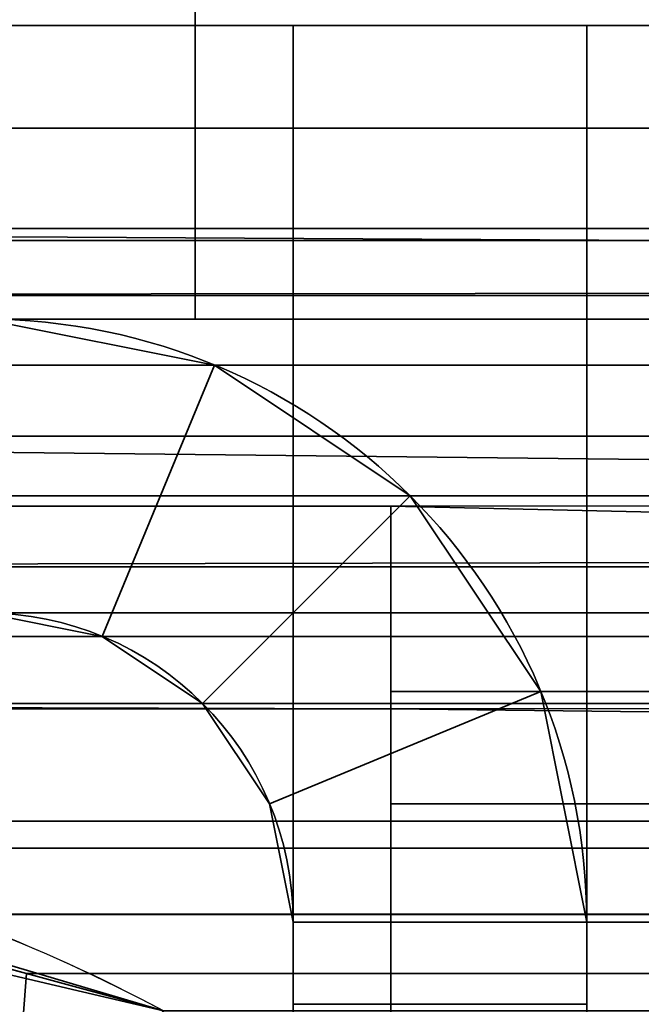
# Model space of a CAD drawing. Header units: millimetres. Extents: x -603 to 3703, y -120 to 249.
# Tile 416 of 656: x 1021.1 to 1024.28, y 13.3 to 18.33. Entities that reach past the tile are written whole.
import ezdxf

# ---------------------------------------------------------------- set-up
doc = ezdxf.new("R2010")
doc.units = ezdxf.units.MM
doc.layers.add('152', color=7, linetype='Continuous', true_color=0xffffff)

# ---------------------------------------------------------------- blocks, each defined once
blk = doc.blocks.new('UG_SURFACE_002')
at = {"layer": '152', "color": 252, "linetype": 'Continuous', "lineweight": 35}
for points in [[(2177.5, -30, 2213.0001), (2177.5, 229.8, 2213.0001), (822.5, 229.8, 2213.0001), (822.5, -30, 2213.0001)], [(972.5, -30, 2063), (972.5, 229.8, 2063), (2027.4999, 229.8, 2063), (2027.4999, -30, 2063)]]:
    blk.add_3dface(points, dxfattribs=at)
blk = doc.blocks.new('UG_SURFACE_123')
at = {"layer": '152', "color": 41, "linetype": 'Continuous', "lineweight": 35}
for points in [[(1015, 18.3, -5), (1015, 70.3, -5), (1022, 18.8, -5)], [(1022, 18.8, 2011.4999), (1015, 70.3, 2018.5001), (1015, 18.3, 2018.5001)], [(1022, 18.8, -5), (1022, 16.8, -5), (1016.5, 16.8, -5), (1015, 18.3, -5)], [(1015, 18.3, 2018.5001), (1016.5, 16.8, 2017), (1022, 16.8, 2011.4999), (1022, 18.8, 2011.4999)], [(1022, 18.8, 2011.4999), (1022, 16.8, 2011.4999), (1022, 16.8, -5), (1022, 18.8, -5)], [(1016.5, 16.8, 2017), (1016.5, 16.8, -5), (1022, 16.8, -5), (1022, 16.8, 2011.4999)]]:
    blk.add_3dface(points, dxfattribs=at)
blk = doc.blocks.new('UG_SURFACE_130')
at = {"layer": '152', "color": 41, "linetype": 'Continuous', "lineweight": 35}
for points in [[(1985, 18.3, 2018.5001), (1985, 70.3, 2018.5001), (1015, 70.3, 2018.5001), (1015, 18.3, 2018.5001)], [(1015, 18.3, 2018.5001), (1015, 70.3, 2018.5001), (1022, 18.8, 2011.4999)], [(1022, 18.8, 2011.4999), (1022, 16.8, 2011.4999), (1016.5, 16.8, 2017), (1015, 18.3, 2018.5001)], [(1978, 18.8, 2011.4999), (1978, 16.8, 2011.4999), (1022, 16.8, 2011.4999), (1022, 18.8, 2011.4999)], [(1983.5, 16.8, 2017), (1985, 18.3, 2018.5001), (1015, 18.3, 2018.5001), (1016.5, 16.8, 2017)], [(1978, 16.8, 2011.4999), (1983.5, 16.8, 2017), (1016.5, 16.8, 2017), (1022, 16.8, 2011.4999)]]:
    blk.add_3dface(points, dxfattribs=at)
blk = doc.blocks.new('UG_SURFACE_144')
at = {"layer": '152', "color": 252, "linetype": 'Continuous', "lineweight": 35}
for points in [[(1024, 18.3, 65.3), (1024, 13.3, 65.3), (1022.5, 13.3, 65.3), (1022.5, 18.3, 65.3)], [(1024, 18.3, 65.3), (1022.5, 18.3, 65.3), (1022.5, 18.3, 76.7), (1024, 18.3, 76.7)], [(1024, 13.3, 76.7), (1024, 18.3, 76.7), (1022.5, 18.3, 76.7), (1022.5, 13.3, 76.7)], [(1022.5, 13.3, 1936.7), (1024, 13.3, 1936.7), (1024, 18.3, 1936.7), (1022.5, 18.3, 1936.7)], [(1022.5, 18.3, 1925.3), (1022.5, 18.3, 1936.7), (1024, 18.3, 1936.7), (1024, 18.3, 1925.3)], [(1024, 13.3, 1925.3), (1022.5, 13.3, 1925.3), (1022.5, 18.3, 1925.3), (1024, 18.3, 1925.3)], [(1022.5, 13.3, 1626.7), (1024, 13.3, 1626.7), (1024, 18.3, 1626.7), (1022.5, 18.3, 1626.7)], [(1022.5, 18.3, 1615.3001), (1022.5, 18.3, 1626.7), (1024, 18.3, 1626.7), (1024, 18.3, 1615.3001)], [(1024, 18.3, 1615.3001), (1024, 13.3, 1615.3001), (1022.5, 13.3, 1615.3001), (1022.5, 18.3, 1615.3001)], [(1024, 13.3, 1316.7), (1024, 18.3, 1316.7), (1022.5, 18.3, 1316.7), (1022.5, 13.3, 1316.7)], [(1022.5, 18.3, 1316.7), (1024, 18.3, 1316.7), (1024, 18.3, 1305.3), (1022.5, 18.3, 1305.3)], [(1024, 18.3, 1305.3), (1024, 13.3, 1305.3), (1022.5, 13.3, 1305.3), (1022.5, 18.3, 1305.3)], [(1022.5, 13.3, 1006.7), (1024, 13.3, 1006.7), (1024, 18.3, 1006.7), (1022.5, 18.3, 1006.7)], [(1022.5, 18.3, 995.3), (1022.5, 18.3, 1006.7), (1024, 18.3, 1006.7), (1024, 18.3, 995.3)], [(1024, 18.3, 995.3), (1024, 13.3, 995.3), (1022.5, 13.3, 995.3), (1022.5, 18.3, 995.3)], [(1024, 13.3, 696.7), (1024, 18.3, 696.7), (1022.5, 18.3, 696.7), (1022.5, 13.3, 696.7)], [(1024, 18.3, 685.3), (1022.5, 18.3, 685.3), (1022.5, 18.3, 696.7), (1024, 18.3, 696.7)], [(1024, 18.3, 685.3), (1024, 13.3, 685.3), (1022.5, 13.3, 685.3), (1022.5, 18.3, 685.3)], [(1024, 18.3, 375.3), (1024, 13.3, 375.3), (1022.5, 13.3, 375.3), (1022.5, 18.3, 375.3)], [(1022.5, 13.3, 76.7), (1022.5, 18.3, 65.3), (1022.5, 13.3, 65.3)], [(1022.5, 13.3, 76.7), (1022.5, 18.3, 76.7), (1022.5, 18.3, 65.3)], [(1022.5, 13.3, 386.7), (1022.5, 18.3, 375.3), (1022.5, 13.3, 375.3)], [(1022.5, 13.3, 386.7), (1022.5, 18.3, 386.7), (1022.5, 18.3, 375.3)], [(1022.5, 13.3, 1006.7), (1022.5, 18.3, 1006.7), (1022.5, 18.3, 995.3), (1022.5, 13.3, 995.3)], [(1022.5, 13.3, 1316.7), (1022.5, 18.3, 1316.7), (1022.5, 18.3, 1305.3), (1022.5, 13.3, 1305.3)], [(1022.5, 13.3, 696.7), (1022.5, 18.3, 685.3), (1022.5, 13.3, 685.3)], [(1022.5, 13.3, 696.7), (1022.5, 18.3, 696.7), (1022.5, 18.3, 685.3)], [(1022.5, 13.3, 1626.7), (1022.5, 18.3, 1626.7), (1022.5, 18.3, 1615.3001), (1022.5, 13.3, 1615.3001)], [(1022.5, 13.3, 1936.7), (1022.5, 18.3, 1936.7), (1022.5, 18.3, 1925.3), (1022.5, 13.3, 1925.3)], [(1022.5, 18.3, 375.3), (1022.5, 18.3, 386.7), (1024, 18.3, 386.7), (1024, 18.3, 375.3)], [(1022.5, 13.3, 386.7), (1024, 13.3, 386.7), (1024, 18.3, 386.7), (1022.5, 18.3, 386.7)], [(1024, 13.3, 1925.3), (1024, 18.3, 1936.7), (1024, 13.3, 1936.7)], [(1024, 13.3, 1925.3), (1024, 18.3, 1925.3), (1024, 18.3, 1936.7)], [(1024, 13.3, 1615.3001), (1024, 18.3, 1615.3001), (1024, 18.3, 1626.7), (1024, 13.3, 1626.7)], [(1024, 13.3, 1305.3), (1024, 18.3, 1305.3), (1024, 18.3, 1316.7), (1024, 13.3, 1316.7)], [(1024, 13.3, 995.3), (1024, 18.3, 995.3), (1024, 18.3, 1006.7), (1024, 13.3, 1006.7)], [(1024, 13.3, 685.3), (1024, 18.3, 685.3), (1024, 18.3, 696.7), (1024, 13.3, 696.7)], [(1024, 13.3, 375.3), (1024, 18.3, 375.3), (1024, 18.3, 386.7), (1024, 13.3, 386.7)], [(1024, 13.3, 65.3), (1024, 18.3, 65.3), (1024, 18.3, 76.7), (1024, 13.3, 76.7)], [(1020.92, 15.3, 2009.0001), (1021.5247, 15.1797, 2009.0001), (1022.0987, 16.5655, 2009.0001), (1020.92, 16.8, 2009.0001)], [(1022.0987, 16.5655, 2009.0001), (1022.0987, 16.5655, 1939.2), (1020.92, 16.8, 1939.2), (1020.92, 16.8, 2009.0001)], [(1020.92, 16.8, -7), (1022.0987, 16.5655, -7), (1021.5247, 15.1797, -7), (1020.92, 15.3, -7)], [(1022.0987, 16.5655, 62.8), (1022.0987, 16.5655, -7), (1020.92, 16.8, -7), (1020.92, 16.8, 62.8)], [(1020.92, 15.3, 62.8), (1021.5247, 15.1797, 62.8), (1022.0987, 16.5655, 62.8), (1020.92, 16.8, 62.8)], [(1020.92, 16.8, 1939.2), (1022.0987, 16.5655, 1939.2), (1021.5247, 15.1797, 1939.2), (1020.92, 15.3, 1939.2)], [(1020.92, 15.3, 1922.7999), (1021.5247, 15.1797, 1922.7999), (1022.0987, 16.5655, 1922.7999), (1020.92, 16.8, 1922.7999)], [(1022.0987, 16.5655, 1922.7999), (1022.0987, 16.5655, 1629.2), (1020.92, 16.8, 1629.2), (1020.92, 16.8, 1922.7999)], [(1020.92, 16.8, 1629.2), (1022.0987, 16.5655, 1629.2), (1021.5247, 15.1797, 1629.2), (1020.92, 15.3, 1629.2)], [(1020.92, 15.3, 1612.8), (1021.5247, 15.1797, 1612.8), (1022.0987, 16.5655, 1612.8), (1020.92, 16.8, 1612.8)], [(1022.0987, 16.5655, 1612.8), (1022.0987, 16.5655, 1319.2), (1020.92, 16.8, 1319.2), (1020.92, 16.8, 1612.8)], [(1020.92, 16.8, 1319.2), (1022.0987, 16.5655, 1319.2), (1021.5247, 15.1797, 1319.2), (1020.92, 15.3, 1319.2)], [(1020.92, 15.3, 1302.8001), (1021.5247, 15.1797, 1302.8001), (1022.0987, 16.5655, 1302.8001), (1020.92, 16.8, 1302.8001)], [(1022.0987, 16.5655, 1302.8001), (1022.0987, 16.5655, 1009.2), (1020.92, 16.8, 1009.2), (1020.92, 16.8, 1302.8001)], [(1020.92, 16.8, 1009.2), (1022.0987, 16.5655, 1009.2), (1021.5247, 15.1797, 1009.2), (1020.92, 15.3, 1009.2)], [(1020.92, 15.3, 992.8), (1021.5247, 15.1797, 992.8), (1022.0987, 16.5655, 992.8), (1020.92, 16.8, 992.8)], [(1022.0987, 16.5655, 992.8), (1022.0987, 16.5655, 699.2), (1020.92, 16.8, 699.2), (1020.92, 16.8, 992.8)], [(1020.92, 16.8, 699.2), (1022.0987, 16.5655, 699.2), (1021.5247, 15.1797, 699.2), (1020.92, 15.3, 699.2)], [(1020.92, 15.3, 682.8), (1021.5247, 15.1797, 682.8), (1022.0987, 16.5655, 682.8), (1020.92, 16.8, 682.8)], [(1022.0987, 16.5655, 682.8), (1022.0987, 16.5655, 389.2), (1020.92, 16.8, 389.2), (1020.92, 16.8, 682.8)], [(1020.92, 16.8, 389.2), (1022.0987, 16.5655, 389.2), (1021.5247, 15.1797, 389.2), (1020.92, 15.3, 389.2)], [(1022.0987, 16.5655, 372.8), (1022.0987, 16.5655, 79.2), (1020.92, 16.8, 79.2), (1020.92, 16.8, 372.8)], [(1020.92, 16.8, 79.2), (1022.0987, 16.5655, 79.2), (1021.5247, 15.1797, 79.2), (1020.92, 15.3, 79.2)], [(1020.92, 15.3, 372.8), (1021.5247, 15.1797, 372.8), (1022.0987, 16.5655, 372.8), (1020.92, 16.8, 372.8)], [(1023.0979, 15.8979, 2009.0001), (1022.0987, 16.5655, 2009.0001), (1021.5247, 15.1797, 2009.0001), (1022.0373, 14.8372, 2009.0001)], [(1022.0373, 14.8372, -7), (1021.5247, 15.1797, -7), (1022.0987, 16.5655, -7), (1023.0979, 15.8979, -7)], [(1023.0979, 15.8979, 62.8), (1022.0987, 16.5655, 62.8), (1021.5247, 15.1797, 62.8), (1022.0373, 14.8372, 62.8)], [(1022.0373, 14.8372, 1939.2), (1021.5247, 15.1797, 1939.2), (1022.0987, 16.5655, 1939.2), (1023.0979, 15.8979, 1939.2)], [(1023.0979, 15.8979, 1922.7999), (1022.0987, 16.5655, 1922.7999), (1021.5247, 15.1797, 1922.7999), (1022.0373, 14.8372, 1922.7999)], [(1022.0373, 14.8372, 1629.2), (1021.5247, 15.1797, 1629.2), (1022.0987, 16.5655, 1629.2), (1023.0979, 15.8979, 1629.2)], [(1023.0979, 15.8979, 1612.8), (1022.0987, 16.5655, 1612.8), (1021.5247, 15.1797, 1612.8), (1022.0373, 14.8372, 1612.8)], [(1022.0373, 14.8372, 1319.2), (1021.5247, 15.1797, 1319.2), (1022.0987, 16.5655, 1319.2), (1023.0979, 15.8979, 1319.2)], [(1023.0979, 15.8979, 1302.8001), (1022.0987, 16.5655, 1302.8001), (1021.5247, 15.1797, 1302.8001), (1022.0373, 14.8372, 1302.8001)], [(1022.0373, 14.8372, 1009.2), (1021.5247, 15.1797, 1009.2), (1022.0987, 16.5655, 1009.2), (1023.0979, 15.8979, 1009.2)], [(1023.0979, 15.8979, 992.8), (1022.0987, 16.5655, 992.8), (1021.5247, 15.1797, 992.8), (1022.0373, 14.8372, 992.8)], [(1022.0373, 14.8372, 699.2), (1021.5247, 15.1797, 699.2), (1022.0987, 16.5655, 699.2), (1023.0979, 15.8979, 699.2)], [(1023.0979, 15.8979, 682.8), (1022.0987, 16.5655, 682.8), (1021.5247, 15.1797, 682.8), (1022.0373, 14.8372, 682.8)], [(1022.0373, 14.8372, 389.2), (1021.5247, 15.1797, 389.2), (1022.0987, 16.5655, 389.2), (1023.0979, 15.8979, 389.2)], [(1022.0373, 14.8372, 79.2), (1021.5247, 15.1797, 79.2), (1022.0987, 16.5655, 79.2), (1023.0979, 15.8979, 79.2)], [(1023.0979, 15.8979, 372.8), (1022.0987, 16.5655, 372.8), (1021.5247, 15.1797, 372.8), (1022.0373, 14.8372, 372.8)], [(1023.0979, 15.8979, 2009.0001), (1023.0979, 15.8979, 1939.2), (1022.0987, 16.5655, 1939.2), (1022.0987, 16.5655, 2009.0001)], [(1023.0979, 15.8979, 62.8), (1023.0979, 15.8979, -7), (1022.0987, 16.5655, -7), (1022.0987, 16.5655, 62.8)], [(1023.0979, 15.8979, 1922.7999), (1023.0979, 15.8979, 1629.2), (1022.0987, 16.5655, 1629.2), (1022.0987, 16.5655, 1922.7999)], [(1023.0979, 15.8979, 1612.8), (1023.0979, 15.8979, 1319.2), (1022.0987, 16.5655, 1319.2), (1022.0987, 16.5655, 1612.8)], [(1023.0979, 15.8979, 1302.8001), (1023.0979, 15.8979, 1009.2), (1022.0987, 16.5655, 1009.2), (1022.0987, 16.5655, 1302.8001)], [(1023.0979, 15.8979, 992.8), (1023.0979, 15.8979, 699.2), (1022.0987, 16.5655, 699.2), (1022.0987, 16.5655, 992.8)], [(1023.0979, 15.8979, 682.8), (1023.0979, 15.8979, 389.2), (1022.0987, 16.5655, 389.2), (1022.0987, 16.5655, 682.8)], [(1023.0979, 15.8979, 372.8), (1023.0979, 15.8979, 79.2), (1022.0987, 16.5655, 79.2), (1022.0987, 16.5655, 372.8)], [(1022.0373, 14.8372, 2009.0001), (1022.3798, 14.3246, 2009.0001), (1023.7656, 14.8987, 2009.0001), (1023.0979, 15.8979, 2009.0001)], [(1023.0979, 15.8979, -7), (1023.7656, 14.8987, -7), (1022.3798, 14.3246, -7), (1022.0373, 14.8372, -7)], [(1022.0373, 14.8372, 62.8), (1022.3798, 14.3246, 62.8), (1023.7656, 14.8987, 62.8), (1023.0979, 15.8979, 62.8)], [(1023.0979, 15.8979, 1939.2), (1023.7656, 14.8987, 1939.2), (1022.3798, 14.3246, 1939.2), (1022.0373, 14.8372, 1939.2)], [(1022.0373, 14.8372, 1922.7999), (1022.3798, 14.3246, 1922.7999), (1023.7656, 14.8987, 1922.7999), (1023.0979, 15.8979, 1922.7999)], [(1023.0979, 15.8979, 1629.2), (1023.7656, 14.8987, 1629.2), (1022.3798, 14.3246, 1629.2), (1022.0373, 14.8372, 1629.2)], [(1022.0373, 14.8372, 1612.8), (1022.3798, 14.3246, 1612.8), (1023.7656, 14.8987, 1612.8), (1023.0979, 15.8979, 1612.8)], [(1023.0979, 15.8979, 1319.2), (1023.7656, 14.8987, 1319.2), (1022.3798, 14.3246, 1319.2), (1022.0373, 14.8372, 1319.2)], [(1022.0373, 14.8372, 1302.8001), (1022.3798, 14.3246, 1302.8001), (1023.7656, 14.8987, 1302.8001), (1023.0979, 15.8979, 1302.8001)], [(1023.0979, 15.8979, 1009.2), (1023.7656, 14.8987, 1009.2), (1022.3798, 14.3246, 1009.2), (1022.0373, 14.8372, 1009.2)], [(1022.0373, 14.8372, 992.8), (1022.3798, 14.3246, 992.8), (1023.7656, 14.8987, 992.8), (1023.0979, 15.8979, 992.8)], [(1023.0979, 15.8979, 699.2), (1023.7656, 14.8987, 699.2), (1022.3798, 14.3246, 699.2), (1022.0373, 14.8372, 699.2)], [(1022.0373, 14.8372, 682.8), (1022.3798, 14.3246, 682.8), (1023.7656, 14.8987, 682.8), (1023.0979, 15.8979, 682.8)], [(1023.0979, 15.8979, 389.2), (1023.7656, 14.8987, 389.2), (1022.3798, 14.3246, 389.2), (1022.0373, 14.8372, 389.2)], [(1023.0979, 15.8979, 79.2), (1023.7656, 14.8987, 79.2), (1022.3798, 14.3246, 79.2), (1022.0373, 14.8372, 79.2)], [(1022.0373, 14.8372, 372.8), (1022.3798, 14.3246, 372.8), (1023.7656, 14.8987, 372.8), (1023.0979, 15.8979, 372.8)], [(1023.7656, 14.8987, 2009.0001), (1023.7656, 14.8987, 1939.2), (1023.0979, 15.8979, 1939.2), (1023.0979, 15.8979, 2009.0001)], [(1023.7656, 14.8987, 62.8), (1023.7656, 14.8987, -7), (1023.0979, 15.8979, -7), (1023.0979, 15.8979, 62.8)], [(1023.7656, 14.8987, 1922.7999), (1023.7656, 14.8987, 1629.2), (1023.0979, 15.8979, 1629.2), (1023.0979, 15.8979, 1922.7999)], [(1023.7656, 14.8987, 1612.8), (1023.7656, 14.8987, 1319.2), (1023.0979, 15.8979, 1319.2), (1023.0979, 15.8979, 1612.8)], [(1023.7656, 14.8987, 1302.8001), (1023.7656, 14.8987, 1009.2), (1023.0979, 15.8979, 1009.2), (1023.0979, 15.8979, 1302.8001)], [(1023.7656, 14.8987, 992.8), (1023.7656, 14.8987, 699.2), (1023.0979, 15.8979, 699.2), (1023.0979, 15.8979, 992.8)], [(1023.7656, 14.8987, 682.8), (1023.7656, 14.8987, 389.2), (1023.0979, 15.8979, 389.2), (1023.0979, 15.8979, 682.8)], [(1023.7656, 14.8987, 372.8), (1023.7656, 14.8987, 79.2), (1023.0979, 15.8979, 79.2), (1023.0979, 15.8979, 372.8)], [(1020.92, 15.3, 2009.0001), (1020.92, 15.3, 1939.2), (1021.5247, 15.1797, 1939.2), (1021.5247, 15.1797, 2009.0001)], [(1020.92, 15.3, 62.8), (1020.92, 15.3, -7), (1021.5247, 15.1797, -7), (1021.5247, 15.1797, 62.8)], [(1020.92, 15.3, 1922.7999), (1020.92, 15.3, 1629.2), (1021.5247, 15.1797, 1629.2), (1021.5247, 15.1797, 1922.7999)], [(1020.92, 15.3, 1612.8), (1020.92, 15.3, 1319.2), (1021.5247, 15.1797, 1319.2), (1021.5247, 15.1797, 1612.8)], [(1020.92, 15.3, 1302.8001), (1020.92, 15.3, 1009.2), (1021.5247, 15.1797, 1009.2), (1021.5247, 15.1797, 1302.8001)], [(1020.92, 15.3, 992.8), (1020.92, 15.3, 699.2), (1021.5247, 15.1797, 699.2), (1021.5247, 15.1797, 992.8)], [(1020.92, 15.3, 682.8), (1020.92, 15.3, 389.2), (1021.5247, 15.1797, 389.2), (1021.5247, 15.1797, 682.8)], [(1020.92, 15.3, 372.8), (1020.92, 15.3, 79.2), (1021.5247, 15.1797, 79.2), (1021.5247, 15.1797, 372.8)], [(1021.5247, 15.1797, 2009.0001), (1021.5247, 15.1797, 1939.2), (1022.0373, 14.8372, 1939.2), (1022.0373, 14.8372, 2009.0001)], [(1021.5247, 15.1797, 62.8), (1021.5247, 15.1797, -7), (1022.0373, 14.8372, -7), (1022.0373, 14.8372, 62.8)], [(1021.5247, 15.1797, 1922.7999), (1021.5247, 15.1797, 1629.2), (1022.0373, 14.8372, 1629.2), (1022.0373, 14.8372, 1922.7999)], [(1021.5247, 15.1797, 1612.8), (1021.5247, 15.1797, 1319.2), (1022.0373, 14.8372, 1319.2), (1022.0373, 14.8372, 1612.8)], [(1021.5247, 15.1797, 1302.8001), (1021.5247, 15.1797, 1009.2), (1022.0373, 14.8372, 1009.2), (1022.0373, 14.8372, 1302.8001)], [(1021.5247, 15.1797, 992.8), (1021.5247, 15.1797, 699.2), (1022.0373, 14.8372, 699.2), (1022.0373, 14.8372, 992.8)], [(1021.5247, 15.1797, 682.8), (1021.5247, 15.1797, 389.2), (1022.0373, 14.8372, 389.2), (1022.0373, 14.8372, 682.8)], [(1021.5247, 15.1797, 372.8), (1021.5247, 15.1797, 79.2), (1022.0373, 14.8372, 79.2), (1022.0373, 14.8372, 372.8)], [(1024, 13.72, 2009.0001), (1023.7656, 14.8987, 2009.0001), (1022.3798, 14.3246, 2009.0001), (1022.5, 13.72, 2009.0001)], [(1022.5, 13.72, -7), (1022.3798, 14.3246, -7), (1023.7656, 14.8987, -7), (1024, 13.72, -7)], [(1024, 13.72, 62.8), (1023.7656, 14.8987, 62.8), (1022.3798, 14.3246, 62.8), (1022.5, 13.72, 62.8)], [(1022.5, 13.72, 1939.2), (1022.3798, 14.3246, 1939.2), (1023.7656, 14.8987, 1939.2), (1024, 13.72, 1939.2)], [(1024, 13.72, 1922.7999), (1023.7656, 14.8987, 1922.7999), (1022.3798, 14.3246, 1922.7999), (1022.5, 13.72, 1922.7999)], [(1022.5, 13.72, 1629.2), (1022.3798, 14.3246, 1629.2), (1023.7656, 14.8987, 1629.2), (1024, 13.72, 1629.2)], [(1024, 13.72, 1612.8), (1023.7656, 14.8987, 1612.8), (1022.3798, 14.3246, 1612.8), (1022.5, 13.72, 1612.8)], [(1022.5, 13.72, 1319.2), (1022.3798, 14.3246, 1319.2), (1023.7656, 14.8987, 1319.2), (1024, 13.72, 1319.2)], [(1024, 13.72, 1302.8001), (1023.7656, 14.8987, 1302.8001), (1022.3798, 14.3246, 1302.8001), (1022.5, 13.72, 1302.8001)], [(1022.5, 13.72, 1009.2), (1022.3798, 14.3246, 1009.2), (1023.7656, 14.8987, 1009.2), (1024, 13.72, 1009.2)], [(1024, 13.72, 992.8), (1023.7656, 14.8987, 992.8), (1022.3798, 14.3246, 992.8), (1022.5, 13.72, 992.8)], [(1022.5, 13.72, 699.2), (1022.3798, 14.3246, 699.2), (1023.7656, 14.8987, 699.2), (1024, 13.72, 699.2)], [(1024, 13.72, 682.8), (1023.7656, 14.8987, 682.8), (1022.3798, 14.3246, 682.8), (1022.5, 13.72, 682.8)], [(1022.5, 13.72, 389.2), (1022.3798, 14.3246, 389.2), (1023.7656, 14.8987, 389.2), (1024, 13.72, 389.2)], [(1022.5, 13.72, 79.2), (1022.3798, 14.3246, 79.2), (1023.7656, 14.8987, 79.2), (1024, 13.72, 79.2)], [(1024, 13.72, 372.8), (1023.7656, 14.8987, 372.8), (1022.3798, 14.3246, 372.8), (1022.5, 13.72, 372.8)], [(1024, 13.72, 2009.0001), (1024, 13.72, 1939.2), (1023.7656, 14.8987, 1939.2), (1023.7656, 14.8987, 2009.0001)], [(1024, 13.72, 62.8), (1024, 13.72, -7), (1023.7656, 14.8987, -7), (1023.7656, 14.8987, 62.8)], [(1024, 13.72, 1922.7999), (1024, 13.72, 1629.2), (1023.7656, 14.8987, 1629.2), (1023.7656, 14.8987, 1922.7999)], [(1024, 13.72, 1612.8), (1024, 13.72, 1319.2), (1023.7656, 14.8987, 1319.2), (1023.7656, 14.8987, 1612.8)], [(1024, 13.72, 1302.8001), (1024, 13.72, 1009.2), (1023.7656, 14.8987, 1009.2), (1023.7656, 14.8987, 1302.8001)], [(1024, 13.72, 992.8), (1024, 13.72, 699.2), (1023.7656, 14.8987, 699.2), (1023.7656, 14.8987, 992.8)], [(1024, 13.72, 682.8), (1024, 13.72, 389.2), (1023.7656, 14.8987, 389.2), (1023.7656, 14.8987, 682.8)], [(1024, 13.72, 372.8), (1024, 13.72, 79.2), (1023.7656, 14.8987, 79.2), (1023.7656, 14.8987, 372.8)], [(1022.0373, 14.8372, 2009.0001), (1022.0373, 14.8372, 1939.2), (1022.3798, 14.3246, 1939.2), (1022.3798, 14.3246, 2009.0001)], [(1022.0373, 14.8372, 62.8), (1022.0373, 14.8372, -7), (1022.3798, 14.3246, -7), (1022.3798, 14.3246, 62.8)], [(1022.0373, 14.8372, 1922.7999), (1022.0373, 14.8372, 1629.2), (1022.3798, 14.3246, 1629.2), (1022.3798, 14.3246, 1922.7999)], [(1022.0373, 14.8372, 1612.8), (1022.0373, 14.8372, 1319.2), (1022.3798, 14.3246, 1319.2), (1022.3798, 14.3246, 1612.8)], [(1022.0373, 14.8372, 1302.8001), (1022.0373, 14.8372, 1009.2), (1022.3798, 14.3246, 1009.2), (1022.3798, 14.3246, 1302.8001)], [(1022.0373, 14.8372, 992.8), (1022.0373, 14.8372, 699.2), (1022.3798, 14.3246, 699.2), (1022.3798, 14.3246, 992.8)], [(1022.0373, 14.8372, 682.8), (1022.0373, 14.8372, 389.2), (1022.3798, 14.3246, 389.2), (1022.3798, 14.3246, 682.8)], [(1022.0373, 14.8372, 372.8), (1022.0373, 14.8372, 79.2), (1022.3798, 14.3246, 79.2), (1022.3798, 14.3246, 372.8)], [(1022.3798, 14.3246, 2009.0001), (1022.3798, 14.3246, 1939.2), (1022.5, 13.72, 1939.2), (1022.5, 13.72, 2009.0001)], [(1022.3798, 14.3246, 62.8), (1022.3798, 14.3246, -7), (1022.5, 13.72, -7), (1022.5, 13.72, 62.8)], [(1022.3798, 14.3246, 1922.7999), (1022.3798, 14.3246, 1629.2), (1022.5, 13.72, 1629.2), (1022.5, 13.72, 1922.7999)], [(1022.3798, 14.3246, 1612.8), (1022.3798, 14.3246, 1319.2), (1022.5, 13.72, 1319.2), (1022.5, 13.72, 1612.8)], [(1022.3798, 14.3246, 1302.8001), (1022.3798, 14.3246, 1009.2), (1022.5, 13.72, 1009.2), (1022.5, 13.72, 1302.8001)], [(1022.3798, 14.3246, 992.8), (1022.3798, 14.3246, 699.2), (1022.5, 13.72, 699.2), (1022.5, 13.72, 992.8)], [(1022.3798, 14.3246, 682.8), (1022.3798, 14.3246, 389.2), (1022.5, 13.72, 389.2), (1022.5, 13.72, 682.8)], [(1022.3798, 14.3246, 372.8), (1022.3798, 14.3246, 79.2), (1022.5, 13.72, 79.2), (1022.5, 13.72, 372.8)], [(1022.5, 13.72, 2009.0001), (1022.5, 5.3, 2009.0001), (1024, 5.3, 2009.0001), (1024, 13.72, 2009.0001)], [(1024, 13.72, -7), (1024, 5.3, -7), (1022.5, 5.3, -7), (1022.5, 13.72, -7)], [(1022.5, 13.72, 62.8), (1022.5, 13.3, 62.8), (1024, 13.3, 62.8), (1024, 13.72, 62.8)], [(1024, 13.72, 1939.2), (1024, 13.3, 1939.2), (1022.5, 13.3, 1939.2), (1022.5, 13.72, 1939.2)], [(1022.5, 13.72, 1922.7999), (1022.5, 13.3, 1922.7999), (1024, 13.3, 1922.7999), (1024, 13.72, 1922.7999)], [(1024, 13.72, 1629.2), (1024, 13.3, 1629.2), (1022.5, 13.3, 1629.2), (1022.5, 13.72, 1629.2)], [(1022.5, 13.72, 1612.8), (1022.5, 13.3, 1612.8), (1024, 13.3, 1612.8), (1024, 13.72, 1612.8)], [(1024, 13.72, 1319.2), (1024, 13.3, 1319.2), (1022.5, 13.3, 1319.2), (1022.5, 13.72, 1319.2)], [(1022.5, 13.72, 1302.8001), (1022.5, 13.3, 1302.8001), (1024, 13.3, 1302.8001), (1024, 13.72, 1302.8001)], [(1024, 13.72, 1009.2), (1024, 13.3, 1009.2), (1022.5, 13.3, 1009.2), (1022.5, 13.72, 1009.2)], [(1022.5, 13.72, 992.8), (1022.5, 13.3, 992.8), (1024, 13.3, 992.8), (1024, 13.72, 992.8)], [(1024, 13.72, 699.2), (1024, 13.3, 699.2), (1022.5, 13.3, 699.2), (1022.5, 13.72, 699.2)], [(1022.5, 13.72, 682.8), (1022.5, 13.3, 682.8), (1024, 13.3, 682.8), (1024, 13.72, 682.8)], [(1024, 13.72, 389.2), (1024, 13.3, 389.2), (1022.5, 13.3, 389.2), (1022.5, 13.72, 389.2)], [(1024, 13.72, 79.2), (1024, 13.3, 79.2), (1022.5, 13.3, 79.2), (1022.5, 13.72, 79.2)], [(1022.5, 13.72, 372.8), (1022.5, 13.3, 372.8), (1024, 13.3, 372.8), (1024, 13.72, 372.8)], [(1022.5, 13.3, 62.8), (1022.5, 13.72, 62.8), (1022.5, 13.72, -7), (1022.5, 5.3, -7)], [(1022.5, 13.3, 372.8), (1022.5, 13.72, 79.2), (1022.5, 13.3, 79.2)], [(1022.5, 13.3, 372.8), (1022.5, 13.72, 372.8), (1022.5, 13.72, 79.2)], [(1022.5, 13.3, 682.8), (1022.5, 13.72, 389.2), (1022.5, 13.3, 389.2)], [(1022.5, 13.3, 1302.8001), (1022.5, 13.72, 1302.8001), (1022.5, 13.72, 1009.2), (1022.5, 13.3, 1009.2)], [(1022.5, 13.3, 682.8), (1022.5, 13.72, 682.8), (1022.5, 13.72, 389.2)], [(1022.5, 13.3, 1612.8), (1022.5, 13.72, 1612.8), (1022.5, 13.72, 1319.2), (1022.5, 13.3, 1319.2)], [(1022.5, 13.3, 992.8), (1022.5, 13.72, 992.8), (1022.5, 13.72, 699.2), (1022.5, 13.3, 699.2)], [(1022.5, 13.3, 1922.7999), (1022.5, 13.72, 1922.7999), (1022.5, 13.72, 1629.2), (1022.5, 13.3, 1629.2)], [(1022.5, 5.3, 2009.0001), (1022.5, 13.72, 2009.0001), (1022.5, 13.72, 1939.2), (1022.5, 13.3, 1939.2)], [(1024, 13.3, 1629.2), (1024, 13.72, 1629.2), (1024, 13.72, 1922.7999), (1024, 13.3, 1922.7999)], [(1024, 13.3, 1319.2), (1024, 13.72, 1319.2), (1024, 13.72, 1612.8), (1024, 13.3, 1612.8)], [(1024, 13.3, 1009.2), (1024, 13.72, 1009.2), (1024, 13.72, 1302.8001), (1024, 13.3, 1302.8001)], [(1024, 13.3, 699.2), (1024, 13.72, 699.2), (1024, 13.72, 992.8), (1024, 13.3, 992.8)], [(1024, 13.3, 389.2), (1024, 13.72, 389.2), (1024, 13.72, 682.8), (1024, 13.3, 682.8)], [(1024, 13.3, 79.2), (1024, 13.72, 79.2), (1024, 13.72, 372.8), (1024, 13.3, 372.8)], [(1024, 5.3, -7), (1024, 13.72, -7), (1024, 13.72, 62.8), (1024, 13.3, 62.8)], [(1024, 13.3, 1939.2), (1024, 13.72, 1939.2), (1024, 13.72, 2009.0001), (1024, 5.3, 2009.0001)]]:
    blk.add_3dface(points, dxfattribs=at)
blk = doc.blocks.new('UG_SURFACE_145')
at = {"layer": '152', "color": 252, "linetype": 'Continuous', "lineweight": 35}
for points in [[(1064.8, 18.38, 2020.9999), (1013.5, 18.38, 2020.9999), (1013.5, 17.2013, 2020.7655), (1064.8, 17.2013, 2020.7655)], [(1064.8, 17.7754, 2019.3796), (1013.5, 17.7754, 2019.3796), (1013.5, 18.38, 2019.5), (1064.8, 18.38, 2019.5)], [(1064.8, 17.2628, 2019.0372), (1013.5, 17.2628, 2019.0372), (1013.5, 17.7754, 2019.3796), (1064.8, 17.7754, 2019.3796)], [(1013.5, 17.2628, 2019.0372), (1064.8, 17.2628, 2019.0372), (1064.8, 16.9732, 2018.6391)], [(1064.8, 16.9732, 2018.6391), (1013.5, 16.9203, 2018.5246), (1013.5, 17.2628, 2019.0372)], [(1064.8, 17.2013, 2020.7655), (1013.5, 17.2013, 2020.7655), (1013.5, 16.2021, 2020.098), (1064.8, 16.2021, 2020.098)], [(1064.8, 16.9732, 2018.6391), (1067.3, 16.9732, 2018.6391), (1067.3, 16.9203, 2018.5246), (1013.5, 16.9203, 2018.5246)], [(1067.3, 16.8, 2017.92), (1013.5, 16.8, 2017.92), (1013.5, 16.9203, 2018.5246), (1067.3, 16.9203, 2018.5246)], [(1013.5, 16.8, 2012.5799), (1064.8, 16.8, 2012.5799), (1064.8, 16.5655, 2011.4014), (1013.5, 16.5655, 2011.4014)], [(1013.5, 16.8, 2017.92), (1067.3, 16.8, 2017.92), (1081.2, 16.8, 2015.9006), (1064.8, 16.8, 2015.9006)], [(1064.8, 16.8, 2015.9006), (1064.8, 16.8, 2012.5799), (1013.5, 16.8, 2012.5799), (1013.5, 16.8, 2017.92)], [(1013.5, 16.5655, 2011.4014), (1064.8, 16.5655, 2011.4014), (1064.8, 15.8979, 2010.4022), (1013.5, 15.8979, 2010.4022)], [(1064.8, 15.6376, 2019.3219), (1013.5, 16.2021, 2020.098), (1013.5, 15.5345, 2019.0988)], [(1064.8, 15.6376, 2019.3219), (1064.8, 16.2021, 2020.098), (1013.5, 16.2021, 2020.098)], [(1023, 15.8451, 2010.3505), (1013.5, 15.8451, 2010.3505), (1013.5, 15.8979, 2010.4022), (1064.8, 15.8979, 2010.4022)], [(1023, 15.8451, 2010.3505), (1064.8, 15.8979, 2010.4022), (1064.8, 14.8987, 2009.7344)], [(1023, 14.8102, 2011.4362), (1013.5, 14.8102, 2011.4362), (1013.5, 15.8451, 2010.3505), (1023, 15.8451, 2010.3505)], [(1064.8, 14.8987, 2009.7344), (1023, 14.8987, 2009.7344), (1023, 15.8451, 2010.3505)], [(1023, 14.3246, 2011.1203), (1023, 14.8102, 2011.4362), (1023, 15.8451, 2010.3505), (1023, 14.8987, 2009.7344)], [(1013.5, 15.5345, 2019.0988), (1067.3, 15.5345, 2019.0988), (1064.8, 15.6376, 2019.3219)], [(1067.3, 15.5345, 2019.0988), (1013.5, 15.5345, 2019.0988), (1013.5, 15.3, 2017.92), (1067.3, 15.3, 2017.92)], [(1013.5, 15.1797, 2011.9753), (1064.8, 15.1797, 2011.9753), (1064.8, 15.3, 2012.5799), (1013.5, 15.3, 2012.5799)], [(1013.5, 15.3, 2017.92), (1013.5, 15.3, 2012.5799), (1064.8, 15.3, 2012.5799), (1064.8, 15.3, 2015.9006)], [(1067.3, 15.3, 2017.92), (1013.5, 15.3, 2017.92), (1064.8, 15.3, 2015.9006)], [(1013.5, 14.8372, 2011.4627), (1064.8, 14.8372, 2011.4627), (1064.8, 15.1797, 2011.9753), (1013.5, 15.1797, 2011.9753)], [(1023, 14.8987, 2009.7344), (1064.8, 14.8987, 2009.7344), (1064.8, 13.72, 2009.5), (1023, 13.72, 2009.5)], [(1023, 13.72, 2010.9999), (1023, 14.3246, 2011.1203), (1023, 14.8987, 2009.7344), (1023, 13.72, 2009.5)], [(1064.8, 14.8372, 2011.4627), (1013.5, 14.8372, 2011.4627), (1023, 14.8102, 2011.4362)], [(1013.5, 14.8372, 2011.4627), (1013.5, 14.8102, 2011.4362), (1023, 14.8102, 2011.4362)], [(1023, 14.8102, 2011.4362), (1064.8, 14.3246, 2011.1203), (1064.8, 14.8372, 2011.4627)], [(1023, 14.8102, 2011.4362), (1023, 14.3246, 2011.1203), (1064.8, 14.3246, 2011.1203)], [(1023, 13.72, 2010.9999), (1064.8, 13.72, 2010.9999), (1064.8, 14.3246, 2011.1203), (1023, 14.3246, 2011.1203)], [(1023, 13.72, 2009.5), (1023, 9.8, 2009.5), (1023, 9.8, 2010.9999), (1023, 13.72, 2010.9999)], [(1064.8, 13.72, 2009.5), (1064.8, 13.3, 2009.5), (1027.5, 5.3, 2009.5), (1023, 9.8, 2009.5)], [(1023, 9.8, 2009.5), (1023, 13.72, 2009.5), (1064.8, 13.72, 2009.5)], [(1064.8, 13.3, 2010.9999), (1064.8, 13.72, 2010.9999), (1023, 13.72, 2010.9999), (1023, 9.8, 2010.9999)]]:
    blk.add_3dface(points, dxfattribs=at)
blk = doc.blocks.new('UG_SURFACE_147')
at = {"layer": '152', "color": 7, "linetype": 'Continuous', "lineweight": 35}
for points in [[(1019.1604, 14.0599, -7), (1019.1569, 13.8955, 2014.343), (1021.837, 13.2666, 2011.663)], [(1021.837, 13.2666, 2011.663), (1021.837, 13.2666, -7), (1019.1604, 14.0599, -7)], [(1019.1604, 14.0599, -7), (1021.837, 13.2666, -7), (1021.0677, 12.5427, -7), (1019.5546, 12.9202, -7)], [(1019.5757, 12.9535, 2013.9244), (1021.0677, 12.5427, 2012.4321), (1021.837, 13.2666, 2011.663), (1019.1569, 13.8955, 2014.343)]]:
    blk.add_3dface(points, dxfattribs=at)
blk = doc.blocks.new('UG_SURFACE_148')
at = {"layer": '152', "color": 7, "linetype": 'Continuous', "lineweight": 35}
for points in [[(1016.3209, 13.7583, 2017.179), (1983.6956, 13.8669, 2017.1957), (1981.7187, 14.2362, 2015.2187)], [(1018.2813, 14.2362, 2015.2187), (1016.3209, 13.7583, 2017.179), (1981.7187, 14.2362, 2015.2187)], [(1981.7187, 14.2362, 2015.2187), (1981.2121, 14.098, 2014.7121), (1018.7879, 14.098, 2014.7121), (1018.2813, 14.2362, 2015.2187)], [(1018.7879, 14.098, 2014.7121), (1021.1374, 13.4574, 2012.3627), (1021.0677, 12.5427, 2012.4321), (1019.1959, 12.9779, 2014.3042)], [(1018.7879, 14.098, 2014.7121), (1981.2121, 14.098, 2014.7121), (1978.8626, 13.4574, 2012.3627), (1021.1374, 13.4574, 2012.3627)], [(1013.8481, 13.1555, 2019.6519), (1985.35, 13.5578, 2018.8501), (1983.6956, 13.8669, 2017.1957)], [(1983.6956, 13.8669, 2017.1957), (1016.3209, 13.7583, 2017.179), (1013.8481, 13.1555, 2019.6519)], [(1013.8481, 13.1555, 2019.6519), (1986.1519, 13.1555, 2019.6519), (1985.35, 13.5578, 2018.8501)], [(1021.2693, 12.3774, 2012.2306), (1021.0677, 12.5427, 2012.4321), (1021.1374, 13.4574, 2012.3627), (1021.837, 13.2666, 2011.663)], [(1021.1374, 13.4574, 2012.3627), (1978.8626, 13.4574, 2012.3627), (1978.163, 13.2666, 2011.663), (1021.837, 13.2666, 2011.663)]]:
    blk.add_3dface(points, dxfattribs=at)
blk = doc.blocks.new('UG_SURFACE_154')
at = {"layer": '152', "color": 252, "linetype": 'Continuous', "lineweight": 35}
for points in [[(1011, -46.92, 2022.5), (1989, -46.92, 2022.5), (1989, 62.92, 2022.5), (1011, 62.92, 2022.5)], [(1012.5, -46.92, 2020.9999), (1012.5, 62.92, 2020.9999), (1987.5, 62.92, 2020.9999), (1987.5, -46.92, 2020.9999)]]:
    blk.add_3dface(points, dxfattribs=at)

msp = doc.modelspace()

# ---------------------------------------------------------------- linework, layer by layer
at = {"layer": '152', "color": 252, "linetype": 'Continuous', "lineweight": -3, "true_color": 0x939598}
for p, q in [((1022, 16.8, 2011.5), (1022, 18.8, 2011.5)), ((1022, 18.8, -5), (1022, 16.8, -5)), ((1022, 16.8, 2011.5), (1022, 18.8, 2011.5)), ((1015, 18.3, 2018.5), (1985, 18.3, 2018.5)), ((1022.5, 18.3, 1006.7), (1022.5, 18.3, 995.3)), ((1024, 18.3, 1305.3), (1022.5, 18.3, 1305.3)), ((1024, 18.3, 1626.7), (1022.5, 18.3, 1626.7)), ((1024, 18.3, 1316.7), (1022.5, 18.3, 1316.7)), ((1024, 18.3, 1615.3), (1022.5, 18.3, 1615.3)), ((1022.5, 13.3, 1006.7), (1022.5, 18.3, 1006.7)), ((1024, 18.3, 76.7), (1022.5, 18.3, 76.7)), ((1022.5, 13.3, 1316.7), (1022.5, 18.3, 1316.7)), ((1022.5, 18.3, 386.7), (1022.5, 18.3, 375.3)), ((1024, 18.3, 386.7), (1022.5, 18.3, 386.7)), ((1022.5, 13.3, 1626.7), (1022.5, 18.3, 1626.7)), ((1022.5, 18.3, 1626.7), (1022.5, 18.3, 1615.3)), ((1022.5, 18.3, 65.3), (1022.5, 13.3, 65.3)), ((1022.5, 18.3, 76.7), (1022.5, 18.3, 65.3)), ((1022.5, 18.3, 685.3), (1022.5, 13.3, 685.3)), ((1022.5, 18.3, 375.3), (1022.5, 13.3, 375.3)), ((1022.5, 13.3, 76.7), (1022.5, 18.3, 76.7)), ((1022.5, 18.3, 1936.7), (1022.5, 13.3, 1936.7)), ((1022.5, 18.3, 1936.7), (1022.5, 18.3, 1925.3)), ((1022.5, 18.3, 995.3), (1022.5, 13.3, 995.3)), ((1022.5, 18.3, 696.7), (1022.5, 18.3, 685.3)), ((1024, 18.3, 1925.3), (1022.5, 18.3, 1925.3)), ((1022.5, 18.3, 1305.3), (1022.5, 13.3, 1305.3)), ((1024, 18.3, 696.7), (1022.5, 18.3, 696.7)), ((1022.5, 18.3, 1316.7), (1022.5, 18.3, 1305.3)), ((1022.5, 13.3, 696.7), (1022.5, 18.3, 696.7)), ((1024, 18.3, 375.3), (1022.5, 18.3, 375.3)), ((1024, 18.3, 1936.7), (1022.5, 18.3, 1936.7)), ((1024, 18.3, 995.3), (1022.5, 18.3, 995.3)), ((1024, 18.3, 685.3), (1022.5, 18.3, 685.3)), ((1022.5, 18.3, 1615.3), (1022.5, 13.3, 1615.3)), ((1024, 18.3, 1006.7), (1022.5, 18.3, 1006.7)), ((1022.5, 13.3, 1925.3), (1022.5, 18.3, 1925.3)), ((1022.5, 13.3, 386.7), (1022.5, 18.3, 386.7)), ((1024, 18.3, 65.3), (1022.5, 18.3, 65.3)), ((1024, 18.3, 386.7), (1024, 18.3, 375.3)), ((1024, 13.3, 1936.7), (1024, 18.3, 1936.7)), ((1024, 18.3, 696.7), (1024, 18.3, 685.3)), ((1024, 18.3, 1006.7), (1024, 18.3, 995.3)), ((1024, 18.3, 1626.7), (1024, 18.3, 1615.3)), ((1024, 18.3, 1925.3), (1024, 13.3, 1925.3)), ((1024, 18.3, 995.3), (1024, 13.3, 995.3)), ((1024, 13.3, 1006.7), (1024, 18.3, 1006.7)), ((1024, 18.3, 1316.7), (1024, 18.3, 1305.3)), ((1024, 18.3, 76.7), (1024, 18.3, 65.3)), ((1024, 13.3, 696.7), (1024, 18.3, 696.7)), ((1024, 13.3, 386.7), (1024, 18.3, 386.7)), ((1024, 18.3, 1615.3), (1024, 13.3, 1615.3)), ((1024, 18.3, 375.3), (1024, 13.3, 375.3)), ((1024, 13.3, 1316.7), (1024, 18.3, 1316.7)), ((1024, 18.3, 685.3), (1024, 13.3, 685.3)), ((1024, 13.3, 76.7), (1024, 18.3, 76.7)), ((1024, 18.3, 65.3), (1024, 13.3, 65.3)), ((1024, 13.3, 1626.7), (1024, 18.3, 1626.7)), ((1024, 18.3, 1305.3), (1024, 13.3, 1305.3)), ((1024, 18.3, 1936.7), (1024, 18.3, 1925.3)), ((1064.8, 16.8, 2012.58), (1013.5, 16.8, 2012.58)), ((1067.3, 16.8, 2017.92), (1013.5, 16.8, 2017.92)), ((1016.5, 16.8, 2017), (1983.5, 16.8, 2017)), ((1022, 16.8, -5), (1016.5, 16.8, -5)), ((1022, 16.8, 2011.5), (1016.5, 16.8, 2017)), ((1016.5, 16.8, 2017), (1022, 16.8, 2011.5)), ((1022, 16.8, 2011.5), (1978, 16.8, 2011.5)), ((1022, 16.8, -5), (1022, 16.8, 2011.5)), ((1023, 15.8451, 2010.3506), (1013.5, 15.8451, 2010.3506)), ((1023, 14.8102, 2011.4363), (1023, 15.8451, 2010.3506)), ((1067.3, 15.3, 2017.92), (1013.5, 15.3, 2017.92)), ((1064.8, 15.3, 2012.58), (1013.5, 15.3, 2012.58)), ((1023, 14.8102, 2011.4363), (1013.5, 14.8102, 2011.4363)), ((1022.5, 13.72, -7), (1022.5, 5.3, -7)), ((1022.5, 13.3, 62.8), (1022.5, 13.72, 62.8)), ((1022.5, 13.72, 1612.8), (1022.5, 13.72, 1319.2)), ((1022.5, 13.72, 1302.8), (1022.5, 13.72, 1009.2)), ((1022.5, 13.72, 1319.2), (1022.5, 13.3, 1319.2)), ((1022.5, 13.72, 79.2), (1022.5, 13.3, 79.2)), ((1022.5, 13.72, 1922.8), (1022.5, 13.72, 1629.2)), ((1022.5, 13.3, 1302.8), (1022.5, 13.72, 1302.8)), ((1022.5, 13.72, 2009), (1022.5, 13.72, 1939.2)), ((1022.5, 13.72, 389.2), (1022.5, 13.3, 389.2)), ((1022.5, 13.72, 682.8), (1022.5, 13.72, 389.2)), ((1022.5, 13.72, 2009), (1022.5, 5.3, 2009)), ((1022.5, 13.3, 372.8), (1022.5, 13.72, 372.8)), ((1022.5, 13.72, 1629.2), (1022.5, 13.3, 1629.2)), ((1022.5, 13.72, 992.8), (1022.5, 13.72, 699.2)), ((1022.5, 13.72, 372.8), (1022.5, 13.72, 79.2)), ((1022.5, 13.3, 1612.8), (1022.5, 13.72, 1612.8)), ((1022.5, 13.72, 699.2), (1022.5, 13.3, 699.2)), ((1022.5, 13.72, 1009.2), (1022.5, 13.3, 1009.2)), ((1022.5, 13.3, 682.8), (1022.5, 13.72, 682.8)), ((1022.5, 13.72, 62.8), (1022.5, 13.72, -7)), ((1022.5, 13.3, 1939.2), (1022.5, 13.72, 1939.2)), ((1022.5, 13.72, 1922.8), (1022.5, 13.3, 1922.8)), ((1022.5, 13.3, 992.8), (1022.5, 13.72, 992.8)), ((1023, 9.8, 2009.5), (1023, 13.72, 2009.5)), ((1064.8, 13.72, 2011), (1023, 13.72, 2011)), ((1023, 13.72, 2011), (1023, 9.8, 2011)), ((1064.8, 13.72, 2009.5), (1023, 13.72, 2009.5)), ((1024, 13.72, 699.2), (1024, 13.3, 699.2)), ((1024, 13.72, 2009), (1024, 13.72, 1939.2)), ((1024, 13.3, 1612.8), (1024, 13.72, 1612.8)), ((1024, 13.72, 1302.8), (1024, 13.72, 1009.2)), ((1024, 13.72, 1939.2), (1024, 13.3, 1939.2)), ((1024, 13.72, 682.8), (1024, 13.72, 389.2)), ((1024, 13.3, 682.8), (1024, 13.72, 682.8)), ((1024, 13.72, 1009.2), (1024, 13.3, 1009.2)), ((1024, 13.3, 1922.8), (1024, 13.72, 1922.8)), ((1024, 13.72, 79.2), (1024, 13.3, 79.2)), ((1024, 13.72, -7), (1024, 5.3, -7)), ((1024, 13.3, 992.8), (1024, 13.72, 992.8)), ((1024, 13.72, 62.8), (1024, 13.72, -7)), ((1024, 13.72, 1319.2), (1024, 13.3, 1319.2)), ((1024, 13.72, 372.8), (1024, 13.72, 79.2)), ((1024, 13.3, 62.8), (1024, 13.72, 62.8)), ((1024, 13.72, 1922.8), (1024, 13.72, 1629.2)), ((1024, 13.72, 389.2), (1024, 13.3, 389.2)), ((1024, 13.72, 992.8), (1024, 13.72, 699.2)), ((1024, 13.3, 1302.8), (1024, 13.72, 1302.8)), ((1024, 13.72, 1629.2), (1024, 13.3, 1629.2)), ((1024, 13.72, 1612.8), (1024, 13.72, 1319.2)), ((1024, 13.72, 2009), (1024, 5.3, 2009)), ((1024, 13.3, 372.8), (1024, 13.72, 372.8)), ((1024, 13.3, 1302.8), (1022.5, 13.3, 1302.8)), ((1024, 13.3, 1626.7), (1022.5, 13.3, 1626.7)), ((1024, 13.3, 696.7), (1022.5, 13.3, 696.7)), ((1024, 13.3, 375.3), (1022.5, 13.3, 375.3)), ((1024, 13.3, 1009.2), (1022.5, 13.3, 1009.2)), ((1022.5, 13.3, 685.3), (1022.5, 13.3, 682.8)), ((1024, 13.3, 685.3), (1022.5, 13.3, 685.3)), ((1022.5, 13.3, 1925.3), (1022.5, 13.3, 1922.8)), ((1022.5, 13.3, 79.2), (1022.5, 13.3, 76.7)), ((1024, 13.3, 372.8), (1022.5, 13.3, 372.8)), ((1024, 13.3, 995.3), (1022.5, 13.3, 995.3)), ((1024, 13.3, 79.2), (1022.5, 13.3, 79.2)), ((1024, 13.3, 1936.7), (1022.5, 13.3, 1936.7)), ((1022.5, 13.3, 1319.2), (1022.5, 13.3, 1316.7)), ((1024, 13.3, 1612.8), (1022.5, 13.3, 1612.8)), ((1024, 13.3, 1615.3), (1022.5, 13.3, 1615.3)), ((1022.5, 13.3, 699.2), (1022.5, 13.3, 696.7)), ((1024, 13.3, 1319.2), (1022.5, 13.3, 1319.2)), ((1022.5, 13.3, 995.3), (1022.5, 13.3, 992.8)), ((1024, 13.3, 1316.7), (1022.5, 13.3, 1316.7)), ((1022.5, 13.3, 65.3), (1022.5, 13.3, 62.8)), ((1024, 13.3, 682.8), (1022.5, 13.3, 682.8)), ((1022.5, 13.3, 1629.2), (1022.5, 13.3, 1626.7)), ((1022.5, 13.3, 1615.3), (1022.5, 13.3, 1612.8)), ((1024, 13.3, 389.2), (1022.5, 13.3, 389.2)), ((1024, 13.3, 65.3), (1022.5, 13.3, 65.3)), ((1024, 13.3, 1305.3), (1022.5, 13.3, 1305.3)), ((1024, 13.3, 1922.8), (1022.5, 13.3, 1922.8)), ((1022.5, 13.3, 1305.3), (1022.5, 13.3, 1302.8)), ((1024, 13.3, 1006.7), (1022.5, 13.3, 1006.7)), ((1024, 13.3, 1629.2), (1022.5, 13.3, 1629.2)), ((1024, 13.3, 1925.3), (1022.5, 13.3, 1925.3)), ((1022.5, 13.3, 1009.2), (1022.5, 13.3, 1006.7)), ((1024, 13.3, 992.8), (1022.5, 13.3, 992.8)), ((1024, 13.3, 386.7), (1022.5, 13.3, 386.7)), ((1022.5, 13.3, 1939.2), (1022.5, 13.3, 1936.7)), ((1024, 13.3, 699.2), (1022.5, 13.3, 699.2)), ((1024, 13.3, 62.8), (1022.5, 13.3, 62.8)), ((1024, 13.3, 76.7), (1022.5, 13.3, 76.7)), ((1022.5, 13.3, 389.2), (1022.5, 13.3, 386.7)), ((1024, 13.3, 1939.2), (1022.5, 13.3, 1939.2)), ((1022.5, 13.3, 375.3), (1022.5, 13.3, 372.8)), ((1024, 13.3, 1009.2), (1024, 13.3, 1006.7)), ((1024, 13.3, 389.2), (1024, 13.3, 386.7)), ((1024, 13.3, 699.2), (1024, 13.3, 696.7)), ((1024, 13.3, 375.3), (1024, 13.3, 372.8)), ((1024, 13.3, 79.2), (1024, 13.3, 76.7)), ((1024, 13.3, 65.3), (1024, 13.3, 62.8)), ((1024, 13.3, 1615.3), (1024, 13.3, 1612.8)), ((1024, 13.3, 1319.2), (1024, 13.3, 1316.7)), ((1024, 13.3, 1629.2), (1024, 13.3, 1626.7)), ((1024, 13.3, 1939.2), (1024, 13.3, 1936.7)), ((1024, 13.3, 1305.3), (1024, 13.3, 1302.8)), ((1024, 13.3, 995.3), (1024, 13.3, 992.8)), ((1024, 13.3, 685.3), (1024, 13.3, 682.8)), ((1024, 13.3, 1925.3), (1024, 13.3, 1922.8))]:
    msp.add_line(p, q, dxfattribs=at)
at = {"layer": '152', "color": 252, "linetype": 'Continuous', "lineweight": -3, "true_color": 0x939598, "extrusion": (0, 0, -1)}
for centre, radius in [((-1020.92, 13.72, -1629.2), 3.08), ((-1020.92, 13.72, -682.8), 3.08), ((-1020.92, 13.72, -1939.2), 3.08), ((-1020.92, 13.72, -62.8), 3.08), ((-1020.92, 13.72, -1009.2), 3.08), ((-1020.92, 13.72, -1302.8), 3.08), ((-1020.92, 13.72, 7), 3.08), ((-1020.92, 13.72, -2009), 3.08), ((-1020.92, 13.72, -389.2), 3.08), ((-1020.92, 13.72, -1922.8), 1.58), ((-1020.92, 13.72, -699.2), 1.58), ((-1020.92, 13.72, -992.8), 1.58), ((-1020.92, 13.72, -79.2), 1.58), ((-1020.92, 13.72, -2009), 1.58), ((-1020.92, 13.72, -372.8), 1.58), ((-1020.92, 13.72, -1612.8), 1.58), ((-1020.92, 13.72, 7), 1.58), ((-1020.92, 13.72, -1319.2), 1.58)]:
    msp.add_arc(centre, radius, 90, 180, dxfattribs=at)
at = {"layer": '152', "color": 252, "linetype": 'Continuous', "lineweight": -3, "true_color": 0x939598}
for centre, radius, start in [((1020.92, 13.72, 1922.8), 3.08, 360), ((1020.92, 13.72, 699.2), 3.08, 0), ((1020.92, 13.72, 992.8), 3.08, 0), ((1020.92, 13.72, 372.8), 3.08, 0), ((1020.92, 13.72, 1319.2), 3.08, 0), ((1020.92, 13.72, 1612.8), 3.08, 0), ((1020.92, 13.72, 79.2), 3.08, 0), ((1020.92, 13.72, 1629.2), 1.58, 360), ((1020.92, 13.72, 389.2), 1.58, 360), ((1020.92, 13.72, 62.8), 1.58, 360), ((1020.92, 13.72, 1302.8), 1.58, 360), ((1020.92, 13.72, 1939.2), 1.58, 360), ((1020.92, 13.72, 1009.2), 1.58, 360), ((1020.92, 13.72, 682.8), 1.58, 360)]:
    msp.add_arc(centre, radius, start, 90, dxfattribs=at)
at = {"layer": '152', "color": 252, "linetype": 'Continuous', "lineweight": -3, "true_color": 0x939598, "extrusion": (1, 0, 0)}
msp.add_arc((13.72, 2012.58, 1023), 3.08, 270, 313.6276, dxfattribs=at)
at = {"layer": '152', "color": 252, "linetype": 'Continuous', "lineweight": -3, "true_color": 0x939598, "extrusion": (-1, 0, 0)}
msp.add_arc((-13.72, 2012.58, -1023), 1.58, 226.3724, 270, dxfattribs=at)
at = {"layer": '152', "color": 252, "linetype": 'Continuous', "lineweight": -3, "true_color": 0x939598}
for points in [[(1021.837, 13.2666, -7), (1019.3326, 14.6068, -7), (1016.3146, 14.5654, -7), (1013.848, 13.1555, -7)], [(1021.837, 13.2666, 2011.663), (1019.3326, 14.6068, 2014.1674), (1016.3146, 14.5654, 2017.1854), (1013.848, 13.1555, 2019.652)]]:
    msp.add_open_spline(points, degree=3, dxfattribs=at)
msp.add_open_spline([(1021.837, 13.2666, 2011.663), (1020.552, 13.9543, 2012.948), (1019.2007, 14.26, 2014.2993), (1016.4723, 14.2249, 2017.0277), (1015.1213, 13.8833, 2018.3787), (1013.848, 13.1555, 2019.652)], degree=3, knots=[0, 0, 0, 0, 0.5, 0.5, 1, 1, 1, 1], dxfattribs=at)

# ---------------------------------------------------------------- block references
for name in ['UG_SURFACE_002', 'UG_SURFACE_123', 'UG_SURFACE_130', 'UG_SURFACE_154', 'UG_SURFACE_144', 'UG_SURFACE_145', 'UG_SURFACE_147', 'UG_SURFACE_148']:
    msp.add_blockref(name, (0, 0), dxfattribs=at)

doc.saveas('drawing.dxf')
